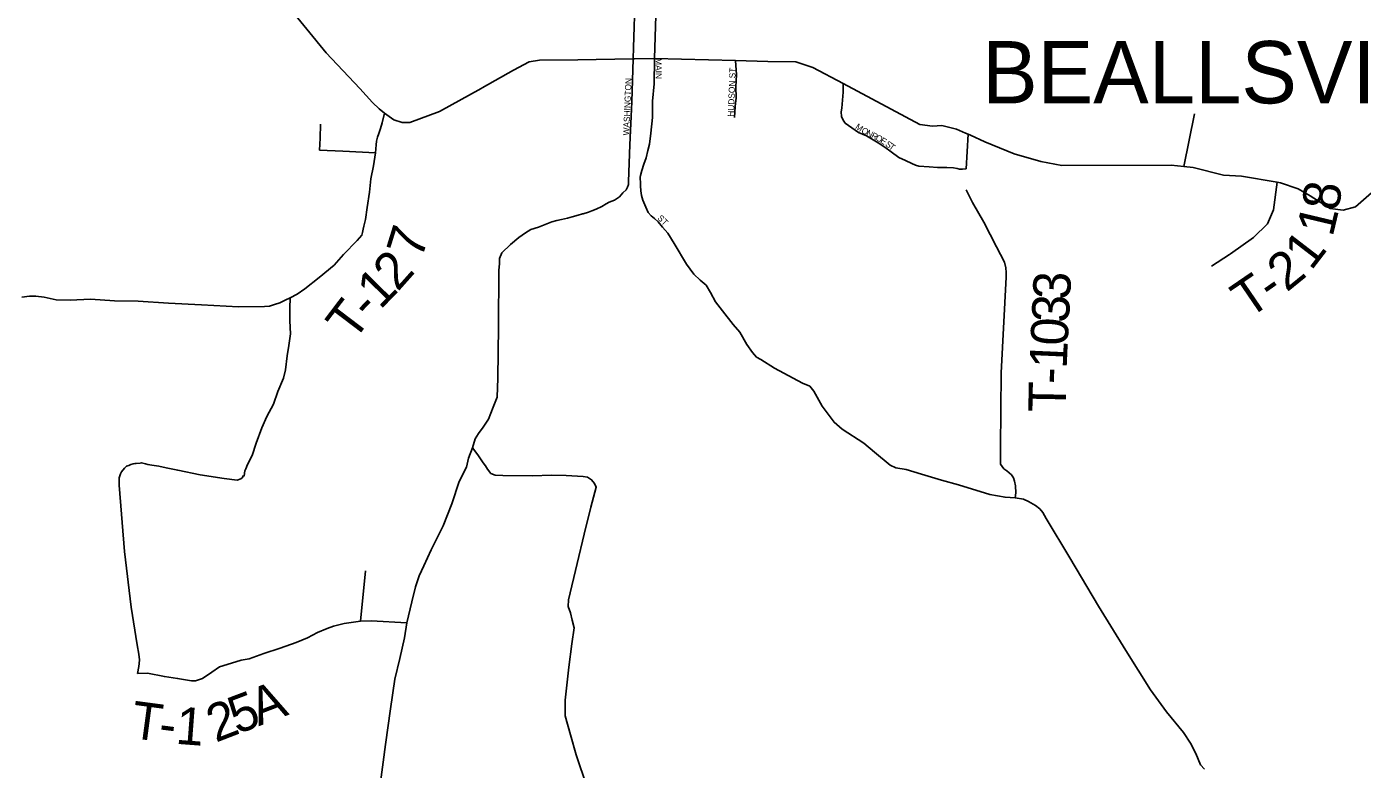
# Model space of a CAD drawing. Extents: x -15 to 405, y -40 to 87.
# Drawn here: x -9.096 to -6.951, y 40.035 to 41.227 of the extents above; entities that cross this region are included whole.
import ezdxf

# ---------------------------------------------------------------- set-up
doc = ezdxf.new("R2010")
doc.units = 0
for name, color, linetype in [('GM_P_State_Location', 7, 'Continuous'), ('GM_X_Airport_Text_Class_2', 7, 'Continuous'), ('GM_X_City_Street_Text', 7, 'Continuous'), ('GM_X_Major_River', 7, 'Continuous'), ('GM_X_Minor_River', 7, 'Continuous'), ('GM_X_State_Location', 7, 'Continuous'), ('GM_X_Township_ROW', 7, 'Continuous'), ('GM_X_Township_Text', 7, 'Continuous')]:
    doc.layers.add(name, color=color, linetype=linetype)

msp = doc.modelspace()

# ---------------------------------------------------------------- linework, layer by layer
at = {"layer": 'GM_P_State_Location'}
for points in [[(-8.5214, 41.0879), (-8.5252, 41.0725), (-8.5279, 41.0636), (-8.5306, 41.0556), (-8.5329, 41.0496), (-8.5345, 41.0431), (-8.5348, 41.0375), (-8.5362, 41.0243), (-8.5392, 41.0038), (-8.5437, 40.9829), (-8.5455, 40.9612), (-8.5496, 40.9367), (-8.5521, 40.9174), (-8.5548, 40.907), (-8.556, 40.9021), (-8.5567, 40.8965), (-8.5582, 40.8921), (-8.5654, 40.8836), (-8.5875, 40.8612), (-8.6026, 40.8442), (-8.6264, 40.8243), (-8.6494, 40.8063), (-8.6617, 40.7978), (-8.673, 40.7917), (-8.6735, 40.7752), (-8.6736, 40.7551), (-8.6726, 40.7339), (-8.6751, 40.7154), (-8.6777, 40.6985), (-8.6803, 40.6764), (-8.6837, 40.6628), (-8.6927, 40.6414), (-8.7, 40.6209), (-8.7106, 40.6015), (-8.7188, 40.5833), (-8.7277, 40.5588), (-8.7343, 40.539), (-8.7417, 40.5245), (-8.7444, 40.5172), (-8.7456, 40.514), (-8.7467, 40.506), (-8.7479, 40.5064), (-8.7503, 40.5031), (-8.7523, 40.5011), (-8.7583, 40.4994), (-8.7791, 40.502), (-8.8177, 40.5079), (-8.8535, 40.5151), (-8.872, 40.5192), (-8.884, 40.5219), (-8.8953, 40.5233), (-8.9017, 40.5245), (-8.9053, 40.5256), (-8.9118, 40.5271), (-8.9138, 40.5267), (-8.9202, 40.5258), (-8.9226, 40.5258), (-8.925, 40.5254), (-8.929, 40.5241), (-8.9322, 40.5229), (-8.9358, 40.5216), (-8.9393, 40.5184), (-8.9437, 40.5127), (-8.9456, 40.5095), (-8.9476, 40.503), (-8.9478, 40.4914), (-8.9389, 40.3849), (-8.9285, 40.2952), (-8.9186, 40.2351), (-8.916, 40.2199), (-8.915, 40.2107), (-8.9158, 40.2051), (-8.9161, 40.1999), (-8.9184, 40.1888)], [(-7.2379, 41.0028), (-7.2205, 41.0871)], [(-7.1647, 40.8616), (-7.1631, 40.8626), (-7.126, 40.8887), (-7.1034, 40.9103), (-7.0937, 40.9328), (-7.088, 40.9775)], [(-7.5089, 40.4707), (-7.5078, 40.4791), (-7.5084, 40.4903), (-7.5097, 40.4975), (-7.5113, 40.5031), (-7.5146, 40.5075), (-7.5182, 40.5107), (-7.5219, 40.5142), (-7.5267, 40.5174), (-7.5296, 40.5209), (-7.5321, 40.5249), (-7.5324, 40.5514), (-7.5311, 40.6713), (-7.5234, 40.8249), (-7.5234, 40.8325), (-7.5239, 40.8401), (-7.5257, 40.8489), (-7.5388, 40.8736), (-7.5593, 40.9134), (-7.5774, 40.9449), (-7.5815, 40.9536), (-7.5873, 40.9653)], [(-7.2048, 40.0351), (-7.2109, 40.0422), (-7.2188, 40.0605), (-7.2274, 40.0773), (-7.2384, 40.0944), (-7.2657, 40.1273), (-7.2914, 40.1627), (-7.3311, 40.2259), (-7.3749, 40.2968), (-7.4207, 40.3744), (-7.4592, 40.4376), (-7.4645, 40.4472), (-7.469, 40.4531), (-7.4763, 40.4587), (-7.4872, 40.4649), (-7.4953, 40.4688), (-7.5089, 40.4707), (-7.525, 40.4717), (-7.5495, 40.4762), (-7.5998, 40.4916), (-7.6268, 40.4993), (-7.6594, 40.5089), (-7.6839, 40.5162), (-7.7004, 40.5192), (-7.7093, 40.5235), (-7.7344, 40.544), (-7.7518, 40.5586), (-7.7866, 40.5811), (-7.7995, 40.5921), (-7.8187, 40.6179), (-7.8322, 40.6418), (-7.8387, 40.6498), (-7.85, 40.6548), (-7.8952, 40.6791), (-7.9174, 40.6929), (-7.9239, 40.6964), (-7.9308, 40.7039), (-7.9398, 40.7167), (-7.9509, 40.7366), (-7.9618, 40.7489), (-7.979, 40.7711), (-7.99, 40.7854), (-7.9982, 40.8001), (-8.0047, 40.8121), (-8.0145, 40.82), (-8.0246, 40.8298), (-8.0364, 40.8457), (-8.0565, 40.8788), (-8.0663, 40.8955), (-8.0753, 40.9054)], [(-7.1932, 40.8426), (-7.1647, 40.8616)], [(-9.104, 40.7926), (-9.0916, 40.7947), (-9.0813, 40.7944), (-9.068, 40.7926), (-9.0487, 40.7888), (-9.0262, 40.7882), (-8.9937, 40.7894), (-8.9552, 40.787), (-8.9171, 40.7862), (-8.8686, 40.7835), (-8.8152, 40.7805), (-8.7558, 40.7775), (-8.7145, 40.778), (-8.7061, 40.7785), (-8.6981, 40.781), (-8.6897, 40.7839), (-8.681, 40.788), (-8.673, 40.7917)], [(-8.3801, 40.5508), (-8.3718, 40.5396), (-8.3632, 40.5269), (-8.3592, 40.5221), (-8.3559, 40.5166), (-8.3506, 40.5098), (-8.3438, 40.5071), (-8.3313, 40.5065), (-8.284, 40.5059), (-8.2531, 40.507), (-8.2299, 40.5065), (-8.2118, 40.5056), (-8.2026, 40.5053), (-8.1954, 40.5042), (-8.1889, 40.4998), (-8.1844, 40.4939), (-8.1815, 40.4879), (-8.19, 40.4557), (-8.201, 40.4123), (-8.2121, 40.3652), (-8.2262, 40.3069), (-8.2265, 40.2965), (-8.2231, 40.2861), (-8.2202, 40.2745), (-8.2172, 40.2621), (-8.2205, 40.2364), (-8.2257, 40.1991), (-8.2314, 40.146), (-8.2315, 40.1212), (-8.2231, 40.0904), (-8.2139, 40.0584), (-8.1968, 40.0073)], [(-8.5601, 40.2728), (-8.5518, 40.3539)], [(-8.9184, 40.1888), (-8.902, 40.1893), (-8.8751, 40.184), (-8.8538, 40.181), (-8.841, 40.1788), (-8.8313, 40.1773), (-8.8253, 40.1773), (-8.8141, 40.1807), (-8.799, 40.1909), (-8.7866, 40.1994), (-8.7675, 40.2056), (-8.7515, 40.2102), (-8.7391, 40.2124), (-8.7151, 40.2211), (-8.6891, 40.2294), (-8.6635, 40.2385), (-8.6452, 40.2463), (-8.6292, 40.2549), (-8.6137, 40.2611), (-8.6033, 40.2648), (-8.5865, 40.269), (-8.5601, 40.2728)], [(-8.5601, 40.2728), (-8.5432, 40.2734), (-8.4858, 40.2704)]]:
    msp.add_lwpolyline(points, dxfattribs=at)
at = {"layer": 'GM_X_City_Street_Text'}
for points in [[(-8.1216, 41.1938), (-8.1192, 41.2777), (-8.1168, 41.355)], [(-8.1248, 41.0946), (-8.1248, 41.0948), (-8.1242, 41.1061), (-8.1222, 41.1755), (-8.1216, 41.1937), (-8.1216, 41.1938)], [(-8.0887, 41.1354), (-8.0887, 41.1355), (-8.0879, 41.1761)], [(-7.9597, 41.081), (-7.9582, 41.099), (-7.957, 41.113), (-7.9571, 41.1303), (-7.9565, 41.1495), (-7.9578, 41.1726)], [(-8.091, 41.105), (-8.091, 41.1054), (-8.0909, 41.1075), (-8.0887, 41.1354)], [(-7.785, 41.1358), (-7.7847, 41.1217), (-7.7866, 41.1024), (-7.7873, 41.0964), (-7.7881, 41.0904), (-7.7877, 41.0828), (-7.786, 41.0792), (-7.784, 41.0752), (-7.7816, 41.072), (-7.7602, 41.0569), (-7.7474, 41.0517), (-7.7369, 41.0454), (-7.7285, 41.0406), (-7.718, 41.0335), (-7.7079, 41.0263), (-7.6955, 41.0171), (-7.685, 41.012), (-7.6745, 41.0072), (-7.6689, 41.0045), (-7.6633, 41.0033), (-7.6468, 41.0018), (-7.6336, 41.0011), (-7.6184, 41.0008), (-7.6079, 41.0004), (-7.6019, 40.9996), (-7.5979, 40.9985), (-7.5931, 40.9981), (-7.5875, 40.9989), (-7.5844, 41.0542)], [(-8.1107, 40.9854), (-8.1107, 40.9855), (-8.1103, 40.9883), (-8.1083, 40.9963), (-8.1052, 41.0064), (-8.1012, 41.0164), (-8.0985, 41.028), (-8.0962, 41.0385), (-8.0939, 41.0561), (-8.0912, 41.0814), (-8.091, 41.105)], [(-8.203, 40.9267), (-8.2026, 40.9268), (-8.1942, 40.9293), (-8.1886, 40.9313), (-8.1818, 40.9342), (-8.1726, 40.9386), (-8.1654, 40.9427), (-8.1606, 40.9451), (-8.1522, 40.9488), (-8.1442, 40.954), (-8.1386, 40.9605), (-8.1334, 40.9653), (-8.1315, 40.9693), (-8.1299, 40.9737), (-8.1299, 40.9786), (-8.1278, 41.0375), (-8.1248, 41.0946)], [(-8.0753, 40.9054), (-8.0822, 40.9135), (-8.0879, 40.9191), (-8.0931, 40.9234), (-8.0979, 40.929), (-8.102, 40.9374), (-8.1065, 40.9486), (-8.1089, 40.9562), (-8.1098, 40.9634), (-8.1102, 40.9715), (-8.1106, 40.9775), (-8.1111, 40.9827), (-8.1107, 40.9854)], [(-8.2742, 40.9054), (-8.2526, 40.9137), (-8.2446, 40.9161), (-8.2374, 40.9174), (-8.2278, 40.9195), (-8.2202, 40.9219), (-8.2106, 40.9244), (-8.2037, 40.9265), (-8.203, 40.9267)]]:
    msp.add_lwpolyline(points, dxfattribs=at)
at = {"layer": 'GM_X_Major_River'}
msp.add_lwpolyline([(-8.5362, 41.0243), (-8.5885, 41.027), (-8.6257, 41.0289), (-8.625, 41.0481), (-8.6242, 41.0706)], dxfattribs=at)
at = {"layer": 'GM_X_State_Location'}
for points in [[(-9.1026, 41.5644), (-9.0788, 41.5755), (-9.059, 41.5789), (-9.0152, 41.584), (-8.9143, 41.591), (-8.9024, 41.59), (-8.8911, 41.5865), (-8.8815, 41.5812), (-8.8723, 41.5749), (-8.8339, 41.5335), (-8.7966, 41.4572), (-8.7723, 41.4195), (-8.7318, 41.3504), (-8.6823, 41.2667), (-8.6152, 41.1849), (-8.5613, 41.1277), (-8.5407, 41.1054), (-8.5303, 41.0953), (-8.5214, 41.0879), (-8.5063, 41.0773), (-8.4934, 41.0733), (-8.4806, 41.0733), (-8.4332, 41.0906), (-8.3665, 41.128)], [(-8.0879, 41.1761), (-8.0824, 41.3486), (-8.0803, 41.3521), (-8.0791, 41.3528)], [(-8.3665, 41.128), (-8.3649, 41.1289), (-8.3144, 41.1573), (-8.2894, 41.1705), (-8.2726, 41.1732), (-8.2109, 41.1739), (-8.1222, 41.1755), (-8.1201, 41.1755)], [(-8.1201, 41.1755), (-8.0879, 41.1761)], [(-8.0879, 41.1761), (-7.9578, 41.1726), (-7.9062, 41.1712), (-7.8609, 41.1704), (-7.8335, 41.1617), (-7.785, 41.1358), (-7.662, 41.07), (-7.6415, 41.0672), (-7.6263, 41.0682), (-7.6029, 41.0626), (-7.5885, 41.0561), (-7.5844, 41.0542), (-7.5807, 41.0526)], [(-7.5807, 41.0526), (-7.5577, 41.0422), (-7.5105, 41.0229), (-7.4674, 41.0104), (-7.434, 41.0042), (-7.258, 41.0049), (-7.2379, 41.0028), (-7.2231, 41.0007), (-7.1744, 40.9887), (-7.1451, 40.9868), (-7.088, 40.9775), (-7.0824, 40.9766), (-7.0542, 40.9667), (-7.0351, 40.9554), (-7.0031, 40.9351), (-6.9818, 40.9323), (-6.9623, 40.9378), (-6.9149, 40.9788)]]:
    msp.add_lwpolyline(points, dxfattribs=at)
at = {"layer": 'GM_X_Township_Text'}
msp.add_lwpolyline([(-8.5285, 40.01), (-8.5197, 40.0747), (-8.5117, 40.1321), (-8.5047, 40.1799), (-8.4971, 40.2129), (-8.4895, 40.2463), (-8.4858, 40.2704), (-8.4775, 40.3038), (-8.4718, 40.3279), (-8.466, 40.3456), (-8.4586, 40.3617), (-8.4465, 40.3876), (-8.4274, 40.4259), (-8.4134, 40.461), (-8.4019, 40.4972), (-8.3901, 40.5198), (-8.3867, 40.5347), (-8.3801, 40.5508), (-8.3759, 40.5653), (-8.3708, 40.5742), (-8.3633, 40.5843), (-8.3547, 40.5973), (-8.3473, 40.6162), (-8.3407, 40.6323), (-8.3395, 40.6628), (-8.3386, 40.745), (-8.3378, 40.8364), (-8.3371, 40.8464), (-8.3368, 40.8549), (-8.3329, 40.8641), (-8.3191, 40.8775), (-8.3056, 40.8885), (-8.2953, 40.8959), (-8.2865, 40.9012), (-8.2742, 40.9054)], dxfattribs=at)

# ---------------------------------------------------------------- texts
at = {"layer": 'GM_X_Airport_Text_Class_2'}
for s, rotation, p in [('MAIN', 270, (-8.0863, 41.1764)), ('HUDSON ST', 87.8486, (-7.9604, 41.0823)), ('WASHINGTON', 87.5903, (-8.1285, 41.0523)), ('M', 324.5618, (-7.7665, 41.0642)), ('O', 332.322, (-7.7567, 41.0573)), ('N', 333.1328, (-7.7487, 41.0531)), ('R', 333.1438, (-7.7409, 41.0491)), ('O', 332.1152, (-7.7339, 41.0456)), ('E', 327.3633, (-7.7263, 41.0416)), ('S', 324.8402, (-7.7182, 41.0363)), ('T', 324.294, (-7.7125, 41.0323)), ('ST', 314.9909, (-8.0841, 40.9189))]:
    msp.add_text(s, height=0.01, rotation=rotation, dxfattribs=at).set_placement(p)
at = {"layer": 'GM_X_Minor_River'}
for s, rotation, p in [('8', 81.7293, (-6.9895, 40.9298)), ('1', 76.6266, (-6.9991, 40.8882)), ('7', 72.7758, (-8.4622, 40.8522)), ('1', 52.4659, (-7.0334, 40.8341)), ('2', 48.3531, (-8.5004, 40.8005)), ('2', 39.0797, (-7.0727, 40.7999)), ('1', 45.4636, (-8.5286, 40.7717)), ('3', 87.3436, (-7.4207, 40.7881)), ('T', 34.326, (-7.1343, 40.7572)), ('-', 35.1733, (-7.0964, 40.783)), ('T', 52.849, (-8.5714, 40.7197)), ('-', 46.1813, (-8.5455, 40.7541)), ('3', 87.0586, (-7.4226, 40.7509)), ('0', 87.0742, (-7.4245, 40.714)), ('1', 87.4492, (-7.4261, 40.6772)), ('-', 88.095, (-7.4269, 40.6527)), ('T', 88.9885, (-7.4277, 40.6081)), ('5', 20.7509, (-8.7584, 40.0909)), ('A', 20.926, (-8.7236, 40.1041)), ('T', 352.3966, (-8.9308, 40.0857)), ('1', 355.7109, (-8.8581, 40.0762)), ('2', 21.1229, (-8.7927, 40.0776)), ('-', 352.6609, (-8.886, 40.0797))]:
    msp.add_text(s, height=0.06, rotation=rotation, dxfattribs=at).set_placement(p)
at = {"layer": 'GM_X_Township_ROW'}
msp.add_text('BEALLSVILLE', height=0.1, rotation=0, dxfattribs=at).set_placement((-7.5618, 41.1039))

doc.saveas('drawing.dxf')
